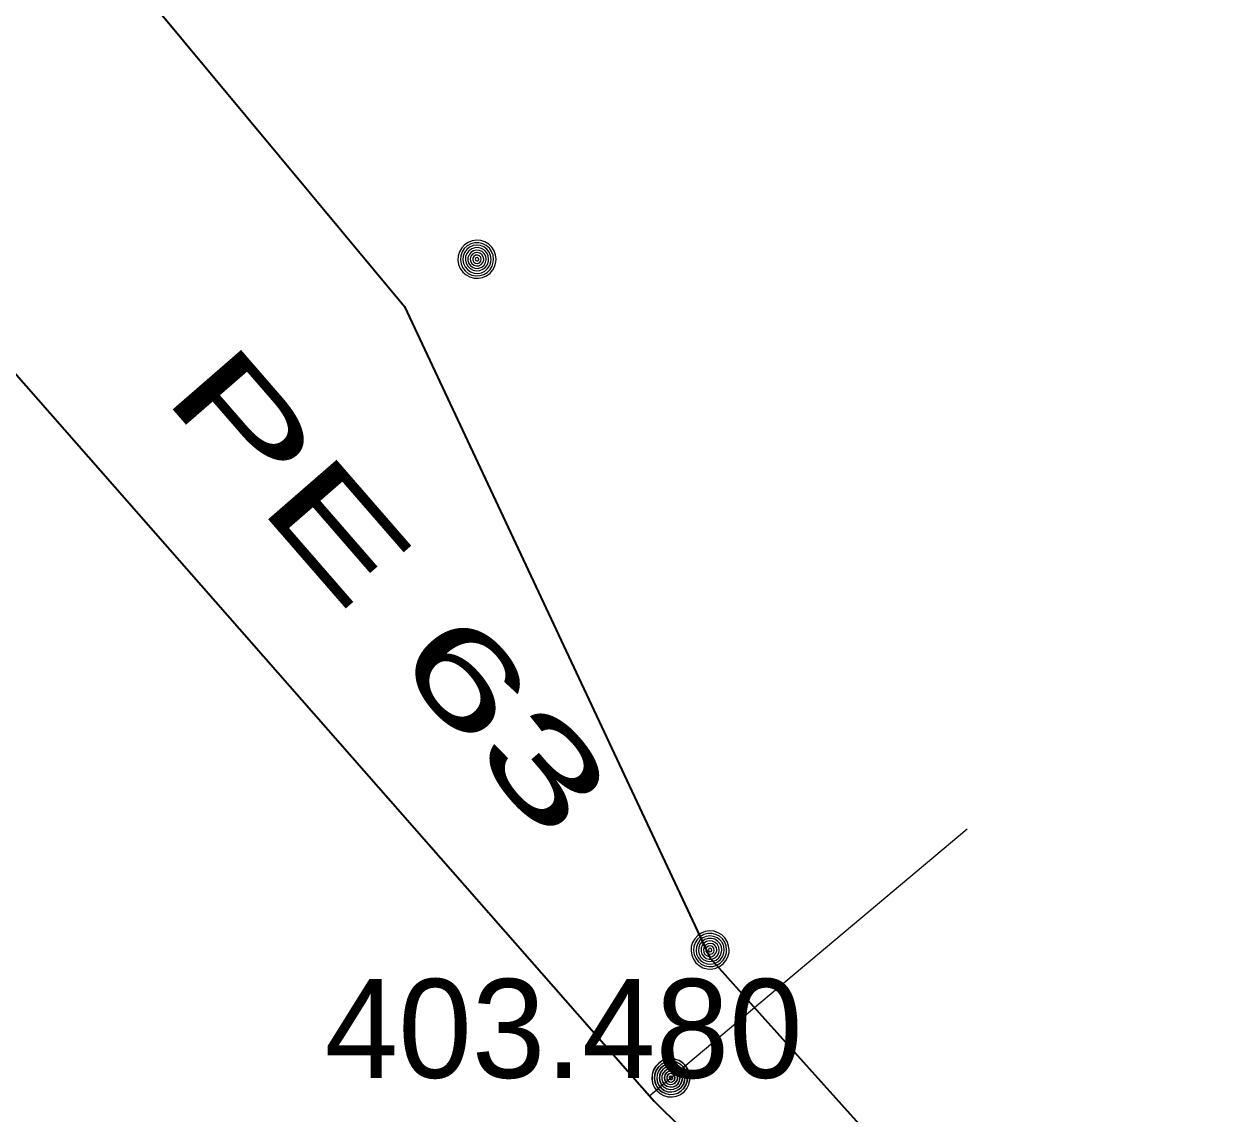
# Model space of a CAD drawing. Extents: x -873619 to -867639, y -1015082 to -1012326.
# Drawn here: x -867940.31 to -867925.72, y -1012771.49 to -1012758.26 of the extents above; entities that cross this region are included whole.
import ezdxf

# ---------------------------------------------------------------- set-up
doc = ezdxf.new("R2010")
doc.units = 0
doc.header["$LTSCALE"] = 0.44
for name, color, linetype, lineweight in [('1', 7, 'Continuous', 13), ('12', 7, 'Continuous', 13), ('21', 7, 'Continuous', 35), ('25', 7, 'Continuous', 13), ('3', 7, 'Continuous', 25), ('32', 7, 'Continuous', 13)]:
    doc.layers.add(name, color=color, linetype=linetype, lineweight=lineweight)

msp = doc.modelspace()

# ---------------------------------------------------------------- linework, layer by layer
at = {"layer": '1', "lineweight": 35}
msp.add_lwpolyline([(-867974.611, -1012725.697), (-867974.301, -1012725.775), (-867973.868, -1012725.89), (-867972.988, -1012726.12), (-867972.44, -1012726.34), (-867942.73, -1012759.87), (-867932.66, -1012771.332), (-867928.969, -1012774.977), (-867916.529, -1012789.697), (-867904.95, -1012804.27)], dxfattribs=at)
at = {"layer": '1'}
for points in [[(-867932.226, -1012771.051), (-867932.232, -1012770.999), (-867932.249, -1012770.949), (-867932.278, -1012770.905), (-867932.315, -1012770.868), (-867932.36, -1012770.841), (-867932.41, -1012770.824), (-867932.463, -1012770.82), (-867932.515, -1012770.827), (-867932.564, -1012770.846), (-867932.607, -1012770.875), (-867932.643, -1012770.914), (-867932.669, -1012770.959), (-867932.685, -1012771.01), (-867932.688, -1012771.062), (-867932.68, -1012771.114), (-867932.66, -1012771.163), (-867932.629, -1012771.206), (-867932.59, -1012771.24), (-867932.544, -1012771.266), (-867932.493, -1012771.28), (-867932.44, -1012771.282), (-867932.389, -1012771.272), (-867932.341, -1012771.251), (-867932.298, -1012771.22), (-867932.264, -1012771.179), (-867932.24, -1012771.133), (-867932.228, -1012771.082)], [(-867932.256, -1012771.051), (-867932.262, -1012771.002), (-867932.279, -1012770.956), (-867932.307, -1012770.916), (-867932.344, -1012770.884), (-867932.388, -1012770.862), (-867932.436, -1012770.851), (-867932.485, -1012770.851), (-867932.532, -1012770.864), (-867932.575, -1012770.888), (-867932.611, -1012770.921), (-867932.638, -1012770.962), (-867932.654, -1012771.009), (-867932.658, -1012771.058), (-867932.651, -1012771.106), (-867932.632, -1012771.151), (-867932.602, -1012771.191), (-867932.564, -1012771.222), (-867932.52, -1012771.242), (-867932.472, -1012771.252), (-867932.423, -1012771.25), (-867932.376, -1012771.235), (-867932.333, -1012771.21), (-867932.299, -1012771.176), (-867932.273, -1012771.134), (-867932.259, -1012771.087)], [(-867932.286, -1012771.051), (-867932.292, -1012771.006), (-867932.309, -1012770.964), (-867932.337, -1012770.929), (-867932.373, -1012770.902), (-867932.415, -1012770.885), (-867932.46, -1012770.88), (-867932.505, -1012770.886), (-867932.546, -1012770.905), (-867932.581, -1012770.933), (-867932.608, -1012770.97), (-867932.624, -1012771.012), (-867932.628, -1012771.057), (-867932.621, -1012771.102), (-867932.602, -1012771.143), (-867932.573, -1012771.177), (-867932.536, -1012771.203), (-867932.493, -1012771.219), (-867932.448, -1012771.222), (-867932.403, -1012771.214), (-867932.363, -1012771.194), (-867932.329, -1012771.165), (-867932.303, -1012771.127), (-867932.289, -1012771.084)], [(-867932.316, -1012771.051), (-867932.321, -1012771.01), (-867932.339, -1012770.973), (-867932.366, -1012770.942), (-867932.401, -1012770.921), (-867932.441, -1012770.91), (-867932.482, -1012770.912), (-867932.521, -1012770.925), (-867932.555, -1012770.949), (-867932.58, -1012770.981), (-867932.595, -1012771.019), (-867932.598, -1012771.06), (-867932.59, -1012771.1), (-867932.57, -1012771.136), (-867932.541, -1012771.165), (-867932.504, -1012771.184), (-867932.464, -1012771.192), (-867932.423, -1012771.188), (-867932.385, -1012771.173), (-867932.353, -1012771.147), (-867932.33, -1012771.113), (-867932.317, -1012771.074)], [(-867932.346, -1012771.051), (-867932.351, -1012771.015), (-867932.369, -1012770.983), (-867932.395, -1012770.958), (-867932.429, -1012770.943), (-867932.465, -1012770.94), (-867932.5, -1012770.948), (-867932.531, -1012770.968), (-867932.554, -1012770.996), (-867932.567, -1012771.03), (-867932.567, -1012771.067), (-867932.556, -1012771.102), (-867932.535, -1012771.131), (-867932.505, -1012771.152), (-867932.47, -1012771.162), (-867932.433, -1012771.16), (-867932.399, -1012771.146), (-867932.372, -1012771.123), (-867932.353, -1012771.091), (-867932.346, -1012771.056)], [(-867932.376, -1012771.051), (-867932.381, -1012771.02), (-867932.398, -1012770.994), (-867932.424, -1012770.977), (-867932.454, -1012770.97), (-867932.485, -1012770.974), (-867932.512, -1012770.991), (-867932.53, -1012771.015), (-867932.538, -1012771.046), (-867932.534, -1012771.076), (-867932.519, -1012771.104), (-867932.495, -1012771.123), (-867932.465, -1012771.132), (-867932.434, -1012771.129), (-867932.406, -1012771.115), (-867932.386, -1012771.091), (-867932.376, -1012771.062)], [(-867932.406, -1012771.051), (-867932.411, -1012771.027), (-867932.428, -1012771.009), (-867932.451, -1012771), (-867932.475, -1012771.003), (-867932.496, -1012771.017), (-867932.507, -1012771.039), (-867932.507, -1012771.064), (-867932.495, -1012771.085), (-867932.475, -1012771.099), (-867932.45, -1012771.102), (-867932.427, -1012771.093), (-867932.411, -1012771.075)], [(-867932.436, -1012771.051), (-867932.441, -1012771.036), (-867932.456, -1012771.03), (-867932.471, -1012771.034), (-867932.478, -1012771.048), (-867932.474, -1012771.063), (-867932.461, -1012771.072), (-867932.446, -1012771.069), (-867932.436, -1012771.057)]]:
    msp.add_lwpolyline(points, close=True, dxfattribs=at)
at = {"layer": '12'}
for points in [[(-867932.223, -1012771.051), (-867932.229, -1012770.999), (-867932.246, -1012770.949), (-867932.275, -1012770.905), (-867932.312, -1012770.868), (-867932.357, -1012770.841), (-867932.407, -1012770.824), (-867932.46, -1012770.82), (-867932.512, -1012770.827), (-867932.561, -1012770.846), (-867932.604, -1012770.875), (-867932.64, -1012770.914), (-867932.666, -1012770.959), (-867932.682, -1012771.01), (-867932.685, -1012771.062), (-867932.677, -1012771.114), (-867932.657, -1012771.163), (-867932.626, -1012771.206), (-867932.587, -1012771.24), (-867932.541, -1012771.266), (-867932.49, -1012771.28), (-867932.437, -1012771.282), (-867932.386, -1012771.272), (-867932.338, -1012771.251), (-867932.295, -1012771.22), (-867932.261, -1012771.179), (-867932.237, -1012771.133), (-867932.225, -1012771.082)], [(-867932.253, -1012771.051), (-867932.259, -1012771.002), (-867932.276, -1012770.956), (-867932.304, -1012770.916), (-867932.341, -1012770.884), (-867932.385, -1012770.862), (-867932.433, -1012770.851), (-867932.482, -1012770.851), (-867932.529, -1012770.864), (-867932.572, -1012770.888), (-867932.608, -1012770.921), (-867932.635, -1012770.962), (-867932.651, -1012771.009), (-867932.655, -1012771.058), (-867932.648, -1012771.106), (-867932.629, -1012771.151), (-867932.599, -1012771.191), (-867932.561, -1012771.222), (-867932.517, -1012771.242), (-867932.469, -1012771.252), (-867932.42, -1012771.25), (-867932.373, -1012771.235), (-867932.33, -1012771.21), (-867932.296, -1012771.176), (-867932.27, -1012771.134), (-867932.256, -1012771.087)], [(-867932.283, -1012771.051), (-867932.289, -1012771.006), (-867932.306, -1012770.964), (-867932.334, -1012770.929), (-867932.37, -1012770.902), (-867932.412, -1012770.885), (-867932.457, -1012770.88), (-867932.502, -1012770.886), (-867932.543, -1012770.905), (-867932.578, -1012770.933), (-867932.605, -1012770.97), (-867932.621, -1012771.012), (-867932.625, -1012771.057), (-867932.618, -1012771.102), (-867932.599, -1012771.143), (-867932.57, -1012771.177), (-867932.533, -1012771.203), (-867932.49, -1012771.219), (-867932.445, -1012771.222), (-867932.4, -1012771.214), (-867932.36, -1012771.194), (-867932.326, -1012771.165), (-867932.3, -1012771.127), (-867932.286, -1012771.084)], [(-867932.313, -1012771.051), (-867932.318, -1012771.01), (-867932.336, -1012770.973), (-867932.363, -1012770.942), (-867932.398, -1012770.921), (-867932.438, -1012770.91), (-867932.479, -1012770.912), (-867932.518, -1012770.925), (-867932.552, -1012770.949), (-867932.577, -1012770.981), (-867932.592, -1012771.019), (-867932.595, -1012771.06), (-867932.587, -1012771.1), (-867932.567, -1012771.136), (-867932.538, -1012771.165), (-867932.501, -1012771.184), (-867932.461, -1012771.192), (-867932.42, -1012771.188), (-867932.382, -1012771.173), (-867932.35, -1012771.147), (-867932.327, -1012771.113), (-867932.314, -1012771.074)], [(-867932.343, -1012771.051), (-867932.348, -1012771.015), (-867932.366, -1012770.983), (-867932.392, -1012770.958), (-867932.426, -1012770.943), (-867932.462, -1012770.94), (-867932.497, -1012770.948), (-867932.528, -1012770.968), (-867932.551, -1012770.996), (-867932.564, -1012771.03), (-867932.564, -1012771.067), (-867932.553, -1012771.102), (-867932.532, -1012771.131), (-867932.502, -1012771.152), (-867932.467, -1012771.162), (-867932.43, -1012771.16), (-867932.396, -1012771.146), (-867932.369, -1012771.123), (-867932.35, -1012771.091), (-867932.343, -1012771.056)], [(-867932.373, -1012771.051), (-867932.378, -1012771.02), (-867932.395, -1012770.994), (-867932.421, -1012770.977), (-867932.451, -1012770.97), (-867932.482, -1012770.974), (-867932.509, -1012770.991), (-867932.527, -1012771.015), (-867932.535, -1012771.046), (-867932.531, -1012771.076), (-867932.516, -1012771.104), (-867932.492, -1012771.123), (-867932.462, -1012771.132), (-867932.431, -1012771.129), (-867932.403, -1012771.115), (-867932.383, -1012771.091), (-867932.373, -1012771.062)], [(-867932.403, -1012771.051), (-867932.408, -1012771.027), (-867932.425, -1012771.009), (-867932.448, -1012771), (-867932.472, -1012771.003), (-867932.493, -1012771.017), (-867932.504, -1012771.039), (-867932.504, -1012771.064), (-867932.492, -1012771.085), (-867932.472, -1012771.099), (-867932.447, -1012771.102), (-867932.424, -1012771.093), (-867932.408, -1012771.075)], [(-867932.433, -1012771.051), (-867932.438, -1012771.036), (-867932.453, -1012771.03), (-867932.468, -1012771.034), (-867932.475, -1012771.048), (-867932.471, -1012771.063), (-867932.458, -1012771.072), (-867932.443, -1012771.069), (-867932.433, -1012771.057)]]:
    msp.add_lwpolyline(points, close=True, dxfattribs=at)
at = {"layer": '21'}
for points in [[(-867954.427, -1012739.171), (-867935.69, -1012761.69), (-867931.98, -1012769.6), (-867931.383, -1012770.263)], [(-867931.383, -1012770.263), (-867896.732, -1012808.835), (-867867.37, -1012844.68)]]:
    msp.add_lwpolyline(points, dxfattribs=at)
at = {"layer": '25'}
for points in [[(-867934.578, -1012761.118), (-867934.584, -1012761.066), (-867934.601, -1012761.016), (-867934.63, -1012760.972), (-867934.667, -1012760.935), (-867934.712, -1012760.908), (-867934.762, -1012760.891), (-867934.815, -1012760.887), (-867934.867, -1012760.894), (-867934.916, -1012760.913), (-867934.959, -1012760.942), (-867934.995, -1012760.981), (-867935.021, -1012761.026), (-867935.037, -1012761.077), (-867935.04, -1012761.129), (-867935.032, -1012761.181), (-867935.012, -1012761.23), (-867934.981, -1012761.273), (-867934.942, -1012761.307), (-867934.896, -1012761.333), (-867934.845, -1012761.347), (-867934.792, -1012761.349), (-867934.741, -1012761.339), (-867934.693, -1012761.318), (-867934.65, -1012761.287), (-867934.616, -1012761.246), (-867934.592, -1012761.2), (-867934.58, -1012761.149)], [(-867934.608, -1012761.118), (-867934.614, -1012761.069), (-867934.631, -1012761.023), (-867934.659, -1012760.983), (-867934.696, -1012760.951), (-867934.74, -1012760.929), (-867934.788, -1012760.918), (-867934.837, -1012760.918), (-867934.884, -1012760.931), (-867934.927, -1012760.955), (-867934.963, -1012760.988), (-867934.99, -1012761.029), (-867935.006, -1012761.076), (-867935.01, -1012761.125), (-867935.003, -1012761.173), (-867934.984, -1012761.218), (-867934.954, -1012761.258), (-867934.916, -1012761.289), (-867934.872, -1012761.309), (-867934.824, -1012761.319), (-867934.775, -1012761.317), (-867934.728, -1012761.302), (-867934.685, -1012761.277), (-867934.651, -1012761.243), (-867934.625, -1012761.201), (-867934.611, -1012761.154)], [(-867934.638, -1012761.118), (-867934.644, -1012761.073), (-867934.661, -1012761.031), (-867934.689, -1012760.996), (-867934.725, -1012760.969), (-867934.767, -1012760.952), (-867934.812, -1012760.947), (-867934.857, -1012760.953), (-867934.898, -1012760.972), (-867934.933, -1012761), (-867934.96, -1012761.037), (-867934.976, -1012761.079), (-867934.98, -1012761.124), (-867934.973, -1012761.169), (-867934.954, -1012761.21), (-867934.925, -1012761.244), (-867934.888, -1012761.27), (-867934.845, -1012761.286), (-867934.8, -1012761.289), (-867934.755, -1012761.281), (-867934.715, -1012761.261), (-867934.681, -1012761.232), (-867934.655, -1012761.194), (-867934.641, -1012761.151)], [(-867934.668, -1012761.118), (-867934.673, -1012761.077), (-867934.691, -1012761.04), (-867934.718, -1012761.009), (-867934.753, -1012760.988), (-867934.793, -1012760.977), (-867934.834, -1012760.979), (-867934.873, -1012760.992), (-867934.907, -1012761.016), (-867934.932, -1012761.048), (-867934.947, -1012761.086), (-867934.95, -1012761.127), (-867934.942, -1012761.167), (-867934.922, -1012761.203), (-867934.893, -1012761.232), (-867934.856, -1012761.251), (-867934.816, -1012761.259), (-867934.775, -1012761.255), (-867934.737, -1012761.24), (-867934.705, -1012761.214), (-867934.682, -1012761.18), (-867934.669, -1012761.141)], [(-867934.698, -1012761.118), (-867934.703, -1012761.082), (-867934.721, -1012761.05), (-867934.747, -1012761.025), (-867934.781, -1012761.01), (-867934.817, -1012761.007), (-867934.852, -1012761.015), (-867934.883, -1012761.035), (-867934.906, -1012761.063), (-867934.919, -1012761.097), (-867934.919, -1012761.134), (-867934.908, -1012761.169), (-867934.887, -1012761.198), (-867934.857, -1012761.219), (-867934.822, -1012761.229), (-867934.785, -1012761.227), (-867934.751, -1012761.213), (-867934.724, -1012761.19), (-867934.705, -1012761.158), (-867934.698, -1012761.123)], [(-867934.728, -1012761.118), (-867934.733, -1012761.087), (-867934.75, -1012761.061), (-867934.776, -1012761.044), (-867934.806, -1012761.037), (-867934.837, -1012761.041), (-867934.864, -1012761.058), (-867934.882, -1012761.082), (-867934.89, -1012761.113), (-867934.886, -1012761.143), (-867934.871, -1012761.171), (-867934.847, -1012761.19), (-867934.817, -1012761.199), (-867934.786, -1012761.196), (-867934.758, -1012761.182), (-867934.738, -1012761.158), (-867934.728, -1012761.129)], [(-867934.758, -1012761.118), (-867934.763, -1012761.094), (-867934.78, -1012761.076), (-867934.803, -1012761.067), (-867934.827, -1012761.07), (-867934.848, -1012761.084), (-867934.859, -1012761.106), (-867934.859, -1012761.131), (-867934.847, -1012761.152), (-867934.827, -1012761.166), (-867934.802, -1012761.169), (-867934.779, -1012761.16), (-867934.763, -1012761.142)], [(-867934.788, -1012761.118), (-867934.793, -1012761.103), (-867934.808, -1012761.097), (-867934.823, -1012761.101), (-867934.83, -1012761.115), (-867934.826, -1012761.13), (-867934.813, -1012761.139), (-867934.798, -1012761.136), (-867934.788, -1012761.124)]]:
    msp.add_lwpolyline(points, close=True, dxfattribs=at)
at = {"layer": '3'}
msp.add_lwpolyline([(-867928.862, -1012768.032), (-867932.454, -1012771.051), (-867932.711, -1012771.271)], dxfattribs=at)
at = {"layer": '32'}
for points in [[(-867931.749, -1012769.5), (-867931.755, -1012769.448), (-867931.772, -1012769.398), (-867931.801, -1012769.354), (-867931.838, -1012769.317), (-867931.883, -1012769.29), (-867931.933, -1012769.273), (-867931.986, -1012769.269), (-867932.038, -1012769.276), (-867932.087, -1012769.295), (-867932.13, -1012769.324), (-867932.166, -1012769.363), (-867932.192, -1012769.408), (-867932.208, -1012769.459), (-867932.211, -1012769.511), (-867932.203, -1012769.563), (-867932.183, -1012769.612), (-867932.152, -1012769.655), (-867932.113, -1012769.689), (-867932.067, -1012769.715), (-867932.016, -1012769.729), (-867931.963, -1012769.731), (-867931.912, -1012769.721), (-867931.864, -1012769.7), (-867931.821, -1012769.669), (-867931.787, -1012769.628), (-867931.763, -1012769.582), (-867931.75, -1012769.531)], [(-867931.779, -1012769.5), (-867931.785, -1012769.451), (-867931.802, -1012769.405), (-867931.83, -1012769.365), (-867931.867, -1012769.333), (-867931.911, -1012769.311), (-867931.959, -1012769.3), (-867932.008, -1012769.3), (-867932.054, -1012769.313), (-867932.098, -1012769.337), (-867932.134, -1012769.37), (-867932.161, -1012769.411), (-867932.177, -1012769.458), (-867932.181, -1012769.507), (-867932.174, -1012769.555), (-867932.155, -1012769.6), (-867932.125, -1012769.64), (-867932.087, -1012769.671), (-867932.043, -1012769.691), (-867931.995, -1012769.701), (-867931.946, -1012769.699), (-867931.899, -1012769.684), (-867931.856, -1012769.659), (-867931.821, -1012769.625), (-867931.796, -1012769.583), (-867931.782, -1012769.536)], [(-867931.809, -1012769.5), (-867931.815, -1012769.455), (-867931.831, -1012769.413), (-867931.86, -1012769.378), (-867931.896, -1012769.351), (-867931.938, -1012769.334), (-867931.983, -1012769.329), (-867932.027, -1012769.335), (-867932.069, -1012769.354), (-867932.103, -1012769.382), (-867932.13, -1012769.419), (-867932.147, -1012769.461), (-867932.151, -1012769.506), (-867932.144, -1012769.551), (-867932.125, -1012769.592), (-867932.096, -1012769.626), (-867932.059, -1012769.652), (-867932.016, -1012769.668), (-867931.971, -1012769.671), (-867931.926, -1012769.663), (-867931.886, -1012769.643), (-867931.852, -1012769.614), (-867931.826, -1012769.576), (-867931.812, -1012769.533)], [(-867931.839, -1012769.5), (-867931.843, -1012769.459), (-867931.862, -1012769.422), (-867931.889, -1012769.391), (-867931.924, -1012769.37), (-867931.964, -1012769.359), (-867932.005, -1012769.361), (-867932.044, -1012769.374), (-867932.078, -1012769.398), (-867932.103, -1012769.43), (-867932.118, -1012769.468), (-867932.12, -1012769.509), (-867932.113, -1012769.549), (-867932.093, -1012769.585), (-867932.064, -1012769.614), (-867932.027, -1012769.633), (-867931.987, -1012769.641), (-867931.946, -1012769.637), (-867931.907, -1012769.622), (-867931.875, -1012769.596), (-867931.853, -1012769.562), (-867931.84, -1012769.523)], [(-867931.869, -1012769.5), (-867931.874, -1012769.464), (-867931.892, -1012769.432), (-867931.918, -1012769.407), (-867931.951, -1012769.392), (-867931.988, -1012769.389), (-867932.022, -1012769.397), (-867932.054, -1012769.417), (-867932.076, -1012769.445), (-867932.09, -1012769.479), (-867932.09, -1012769.516), (-867932.079, -1012769.551), (-867932.058, -1012769.58), (-867932.027, -1012769.601), (-867931.993, -1012769.611), (-867931.956, -1012769.609), (-867931.922, -1012769.595), (-867931.895, -1012769.572), (-867931.875, -1012769.54), (-867931.869, -1012769.505)], [(-867931.899, -1012769.5), (-867931.904, -1012769.469), (-867931.921, -1012769.443), (-867931.946, -1012769.426), (-867931.977, -1012769.419), (-867932.008, -1012769.423), (-867932.035, -1012769.44), (-867932.053, -1012769.464), (-867932.061, -1012769.495), (-867932.057, -1012769.525), (-867932.042, -1012769.553), (-867932.017, -1012769.572), (-867931.988, -1012769.581), (-867931.956, -1012769.578), (-867931.929, -1012769.564), (-867931.909, -1012769.54), (-867931.899, -1012769.511)], [(-867931.929, -1012769.5), (-867931.934, -1012769.476), (-867931.951, -1012769.458), (-867931.973, -1012769.449), (-867931.998, -1012769.452), (-867932.019, -1012769.466), (-867932.03, -1012769.488), (-867932.03, -1012769.513), (-867932.017, -1012769.534), (-867931.998, -1012769.548), (-867931.973, -1012769.551), (-867931.95, -1012769.542), (-867931.934, -1012769.524)], [(-867931.959, -1012769.5), (-867931.964, -1012769.485), (-867931.978, -1012769.479), (-867931.994, -1012769.483), (-867932, -1012769.497), (-867931.997, -1012769.512), (-867931.983, -1012769.521), (-867931.968, -1012769.518), (-867931.959, -1012769.506)]]:
    msp.add_lwpolyline(points, close=True, dxfattribs=at)

# ---------------------------------------------------------------- texts
at = {"layer": '1', "width": 1.8}
msp.add_text('PE 63 ', height=1.1, rotation=311, dxfattribs=at).set_placement((-867938.645, -1012762.776))
at = {"layer": '1'}
msp.add_text('403.480 ', height=1.2, dxfattribs=at).set_placement((-867936.657, -1012771.051))

doc.saveas('drawing.dxf')
